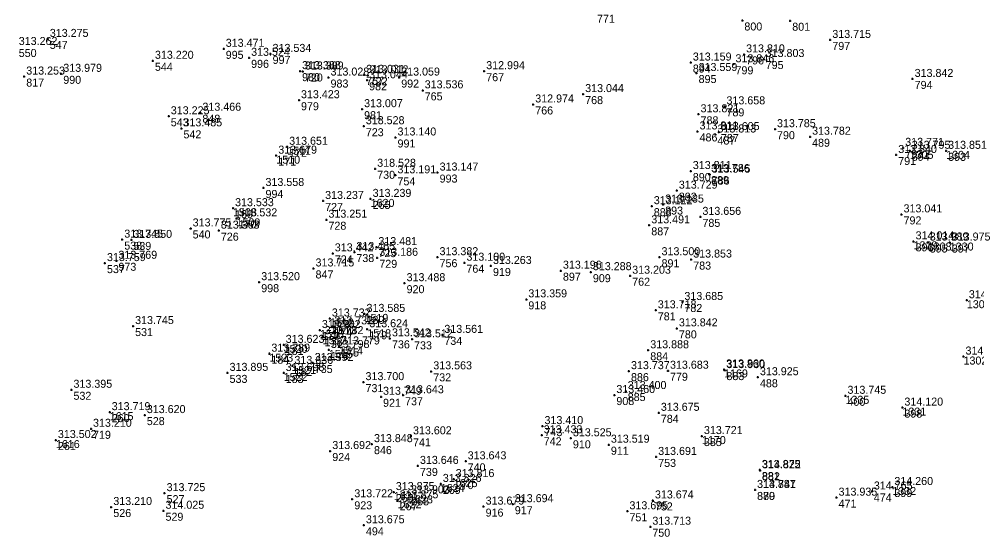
# Model space of a CAD drawing. Extents: x -829398 to -819400, y -1074439 to -1067977.
# Drawn here: x -820774.9 to -820631.3, y -1068849.8 to -1068772.3 of the extents above; entities that cross this region are included whole.
import ezdxf

# ---------------------------------------------------------------- set-up
doc = ezdxf.new("R2010")
doc.units = 0
for name, color, linetype in [('Vrstva 60', 7, 'Continuous'), ('Vrstva 61', 7, 'Continuous'), ('Čísla bodů_doměření_2012', 7, 'Continuous')]:
    doc.layers.add(name, color=color, linetype=linetype)

# ---------------------------------------------------------------- blocks, each defined once
blk = doc.blocks.new('BOD')
at = {"layer": 'Čísla bodů_doměření_2012'}
for p, q in [((-0.15, 0), (0.15, 0)), ((0, -0.15), (0, 0.15))]:
    blk.add_line(p, q, dxfattribs=at)

msp = doc.modelspace()

# ---------------------------------------------------------------- block references
at = {"layer": 'Vrstva 60'}
for p in [(-820666.483, -1068772.447), (-820659.309, -1068772.487), (-820770.567, -1068775.21), (-820653.31, -1068775.363), (-820744.205, -1068776.695), (-820737.182, -1068777.458), (-820754.814, -1068778.487), (-820740.401, -1068778.043), (-820674.207, -1068778.752), (-820666.223, -1068777.529), (-820663.29, -1068778.221), (-820732.767, -1068780.036), (-820732.334, -1068780.096), (-820705.171, -1068780.046), (-820673.343, -1068780.322), (-820667.813, -1068779.011), (-820774.096, -1068780.852), (-820768.548, -1068780.44), (-820728.499, -1068780.998), (-820723.161, -1068780.594), (-820722.721, -1068781.412), (-820722.618, -1068780.668), (-820717.908, -1068781.001), (-820640.969, -1068781.206), (-820714.39, -1068782.916), (-820732.924, -1068784.397), (-820690.342, -1068783.478), (-820723.47, -1068785.737), (-820697.824, -1068785.029), (-820669.166, -1068785.313), (-820752.44, -1068786.801), (-820747.697, -1068786.271), (-820673.048, -1068786.505), (-820750.54, -1068788.61), (-820723.215, -1068788.29), (-820661.594, -1068788.734), (-820718.458, -1068789.976), (-820673.198, -1068789.07), (-820670.515, -1068789.531), (-820670.001, -1068789.165), (-820656.338, -1068789.865), (-820734.698, -1068791.372), (-820734.698, -1068791.372), (-820642.38, -1068791.531), (-820736.327, -1068792.702), (-820736.327, -1068792.702), (-820643.429, -1068792.602), (-820641.408, -1068791.969), (-820641.408, -1068791.969), (-820635.948, -1068791.979), (-820635.948, -1068791.979), (-820721.506, -1068794.669), (-820718.472, -1068795.644), (-820712.152, -1068795.234), (-820674.21, -1068795.009), (-820671.474, -1068795.463), (-820671.384, -1068795.547), (-820738.245, -1068797.541), (-820676.306, -1068797.941), (-820729.31, -1068799.489), (-820722.186, -1068799.179), (-820722.186, -1068799.179), (-820680.058, -1068800.27), (-820678.356, -1068800.029), (-820742.806, -1068800.572), (-820742.806, -1068800.572), (-820672.771, -1068801.873), (-820642.632, -1068801.502), (-820742.287, -1068802.092), (-820742.287, -1068802.092), (-820728.811, -1068802.297), (-820680.433, -1068803.138), (-820749.159, -1068803.606), (-820744.938, -1068803.935), (-820759.405, -1068805.282), (-820758.047, -1068805.326), (-820640.827, -1068805.538), (-820640.827, -1068805.538), (-820638.713, -1068805.714), (-820638.713, -1068805.714), (-820635.405, -1068805.72), (-820635.405, -1068805.72), (-820727.863, -1068807.339), (-820724.629, -1068807.137), (-820721.33, -1068806.404), (-820762, -1068808.798), (-820760.284, -1068808.449), (-820721.189, -1068808.006), (-820712.164, -1068807.914), (-820708.138, -1068808.741), (-820678.896, -1068807.922), (-820674.149, -1068808.269), (-820730.746, -1068809.599), (-820704.158, -1068809.228), (-820693.672, -1068809.937), (-820689.188, -1068810.159), (-820738.885, -1068811.657), (-820717.1, -1068811.808), (-820683.295, -1068810.689), (-820698.857, -1068814.23), (-820675.474, -1068814.626), (-820632.849, -1068814.362), (-820679.46, -1068815.87), (-820728.3, -1068817.093), (-820728.3, -1068817.093), (-820723.104, -1068816.408), (-820723.104, -1068816.408), (-820757.787, -1068818.233), (-820729.798, -1068818.824), (-820729.798, -1068818.824), (-820727.922, -1068818.279), (-820727.922, -1068818.279), (-820722.691, -1068818.71), (-820722.691, -1068818.71), (-820676.296, -1068818.577), (-820729.377, -1068819.745), (-820729.377, -1068819.745), (-820719.292, -1068820.076), (-820715.984, -1068820.22), (-820711.445, -1068819.554), (-820735.22, -1068821.048), (-820735.22, -1068821.048), (-820728.458, -1068821.812), (-820728.458, -1068821.812), (-820726.911, -1068821.292), (-820726.911, -1068821.292), (-820680.586, -1068821.86), (-820737.365, -1068822.368), (-820737.365, -1068822.368), (-820633.343, -1068822.801), (-820733.913, -1068824.2), (-820733.913, -1068824.2), (-820730.861, -1068823.763), (-820669.227, -1068824.731), (-820669.172, -1068824.83), (-820743.629, -1068825.245), (-820735.22, -1068825.263), (-820735.22, -1068825.263), (-820713.103, -1068825.016), (-820683.475, -1068824.986), (-820677.629, -1068824.925), (-820664.152, -1068825.899), (-820723.257, -1068826.635), (-820767.022, -1068827.777), (-820720.633, -1068828.827), (-820717.33, -1068828.6), (-820685.665, -1068828.569), (-820683.963, -1068827.964), (-820651.033, -1068828.679), (-820651.033, -1068828.679), (-820642.501, -1068830.448), (-820642.501, -1068830.448), (-820761.291, -1068831.132), (-820761.291, -1068831.132), (-820756.031, -1068831.572), (-820679.001, -1068831.23), (-820696.436, -1068833.222), (-820764.092, -1068833.623), (-820716.144, -1068834.75), (-820696.556, -1068834.595), (-820672.543, -1068834.713), (-820672.543, -1068834.713), (-820769.355, -1068835.307), (-820769.355, -1068835.307), (-820721.986, -1068835.923), (-820692.183, -1068835.046), (-820686.489, -1068836.006), (-820728.238, -1068836.957), (-820715.101, -1068839.185), (-820707.947, -1068838.495), (-820679.401, -1068837.839), (-820663.869, -1068839.789), (-820663.835, -1068839.853), (-820711.675, -1068841.884), (-820711.675, -1068841.884), (-820709.744, -1068841.161), (-820709.744, -1068841.161), (-820753.063, -1068843.267), (-820718.715, -1068843.107), (-820718.715, -1068843.107), (-820664.584, -1068842.783), (-820664.573, -1068842.792), (-820647.089, -1068843.018), (-820644.009, -1068842.347), (-820644.009, -1068842.347), (-820724.934, -1068844.184), (-820718.144, -1068844.336), (-820718.144, -1068844.336), (-820716.424, -1068843.59), (-820716.424, -1068843.59), (-820700.888, -1068844.918), (-820679.889, -1068844.357), (-820652.368, -1068843.942), (-820761.051, -1068845.342), (-820753.231, -1068845.903), (-820705.258, -1068845.279), (-820683.707, -1068845.98), (-820723.198, -1068848.078), (-820680.274, -1068848.295)]:
    msp.add_blockref('BOD', p, dxfattribs=at)

# ---------------------------------------------------------------- texts
for s, p in [('771', (-820688.269, -1068772.787)), ('800', (-820666.183, -1068773.947)), ('801', (-820659.009, -1068773.987)), ('547', (-820770.267, -1068776.71)), ('797', (-820653.01, -1068776.863)), ('550', (-820774.922, -1068777.919)), ('995', (-820743.905, -1068778.195)), ('544', (-820754.514, -1068779.987)), ('996', (-820740.101, -1068779.543)), ('997', (-820736.882, -1068778.958)), ('796', (-820665.923, -1068779.029)), ('795', (-820662.99, -1068779.721)), ('894', (-820673.907, -1068780.252)), ('799', (-820667.513, -1068780.511)), ('817', (-820773.796, -1068782.352)), ('990', (-820768.248, -1068781.94)), ('980', (-820732.467, -1068781.536)), ('720', (-820732.034, -1068781.596)), ('983', (-820728.199, -1068782.498)), ('757', (-820722.861, -1068782.094)), ('722', (-820722.318, -1068782.168)), ('992', (-820717.608, -1068782.501)), ('767', (-820704.871, -1068781.546)), ('895', (-820673.043, -1068781.822)), ('794', (-820640.669, -1068782.706)), ('982', (-820722.421, -1068782.912)), ('765', (-820714.09, -1068784.416)), ('768', (-820690.042, -1068784.978)), ('979', (-820732.624, -1068785.897)), ('766', (-820697.524, -1068786.529)), ('789', (-820668.866, -1068786.813)), ('543', (-820752.14, -1068788.301)), ('848', (-820747.397, -1068787.771)), ('981', (-820723.17, -1068787.237)), ('788', (-820672.748, -1068788.005)), ('723', (-820722.915, -1068789.79)), ('542', (-820750.24, -1068790.11)), ('991', (-820718.158, -1068791.476)), ('486', (-820672.898, -1068790.57)), ('487', (-820670.215, -1068791.031)), ('787', (-820669.701, -1068790.665)), ('790', (-820661.294, -1068790.234)), ('489', (-820656.038, -1068791.365)), ('1511', (-820734.698, -1068792.572)), ('172', (-820734.398, -1068792.872)), ('1510', (-820736.327, -1068793.902)), ('171', (-820736.027, -1068794.202)), ('791', (-820643.129, -1068794.102)), ('793', (-820642.08, -1068793.031)), ('1305', (-820641.408, -1068793.169)), ('394', (-820641.108, -1068793.469)), ('1304', (-820635.948, -1068793.179)), ('393', (-820635.648, -1068793.479)), ('730', (-820721.206, -1068796.169)), ('754', (-820718.172, -1068797.144)), ('993', (-820711.852, -1068796.734)), ('890', (-820673.91, -1068796.509)), ('889', (-820671.174, -1068796.963)), ('786', (-820671.084, -1068797.047)), ('994', (-820737.945, -1068799.041)), ('892', (-820676.006, -1068799.441)), ('727', (-820729.01, -1068800.989)), ('1620', (-820722.186, -1068800.379)), ('265', (-820721.886, -1068800.679)), ('893', (-820678.056, -1068801.529)), ('1508', (-820742.806, -1068801.772)), ('169', (-820742.506, -1068802.072)), ('888', (-820679.758, -1068801.77)), ('1509', (-820742.287, -1068803.292)), ('170', (-820741.987, -1068803.592)), ('728', (-820728.511, -1068803.797)), ('785', (-820672.471, -1068803.373)), ('792', (-820642.332, -1068803.002)), ('540', (-820748.859, -1068805.106)), ('726', (-820744.638, -1068805.435)), ('887', (-820680.133, -1068804.638)), ('538', (-820759.105, -1068806.782)), ('539', (-820757.747, -1068806.826)), ('1329', (-820640.827, -1068806.738)), ('396', (-820640.527, -1068807.038)), ('1308', (-820638.713, -1068806.914)), ('395', (-820638.413, -1068807.214)), ('1330', (-820635.405, -1068806.92)), ('397', (-820635.105, -1068807.22)), ('738', (-820724.329, -1068808.637)), ('725', (-820721.03, -1068807.904)), ('973', (-820759.984, -1068809.949)), ('724', (-820727.563, -1068808.839)), ('729', (-820720.889, -1068809.506)), ('756', (-820711.864, -1068809.414)), ('891', (-820678.596, -1068809.422)), ('783', (-820673.849, -1068809.769)), ('537', (-820761.7, -1068810.298)), ('847', (-820730.446, -1068811.099)), ('764', (-820707.838, -1068810.241)), ('919', (-820703.858, -1068810.728)), ('897', (-820693.372, -1068811.437)), ('909', (-820688.888, -1068811.659)), ('762', (-820682.995, -1068812.189)), ('998', (-820738.585, -1068813.157)), ('920', (-820716.8, -1068813.308)), ('918', (-820698.557, -1068815.73)), ('1303', (-820632.849, -1068815.562)), ('782', (-820675.174, -1068816.126)), ('1512', (-820728.3, -1068818.293)), ('173', (-820728, -1068818.593)), ('1519', (-820723.104, -1068817.608)), ('180', (-820722.804, -1068817.908)), ('781', (-820679.16, -1068817.37)), ('531', (-820757.487, -1068819.733)), ('1516', (-820729.798, -1068820.024)), ('1513', (-820727.922, -1068819.479)), ('174', (-820727.622, -1068819.779)), ('1518', (-820722.691, -1068819.91)), ('780', (-820675.996, -1068820.077)), ('177', (-820729.498, -1068820.324)), ('1517', (-820729.377, -1068820.945)), ('178', (-820729.077, -1068821.245)), ('179', (-820722.391, -1068820.21)), ('736', (-820718.992, -1068821.576)), ('734', (-820711.145, -1068821.054)), ('1520', (-820735.22, -1068822.248)), ('181', (-820734.92, -1068822.548)), ('1515', (-820728.458, -1068823.012)), ('1514', (-820726.911, -1068822.492)), ('175', (-820726.611, -1068822.792)), ('733', (-820715.684, -1068821.72)), ('1523', (-820737.365, -1068823.568)), ('184', (-820737.065, -1068823.868)), ('176', (-820728.158, -1068823.312)), ('884', (-820680.286, -1068823.36)), ('1302', (-820633.343, -1068824.001)), ('1521', (-820733.913, -1068825.4)), ('182', (-820733.613, -1068825.7)), ('735', (-820730.561, -1068825.263)), ('1169', (-820669.227, -1068825.931)), ('533', (-820743.329, -1068826.745)), ('1522', (-820735.22, -1068826.463)), ('183', (-820734.92, -1068826.763)), ('732', (-820712.803, -1068826.516)), ('886', (-820683.175, -1068826.486)), ('779', (-820677.329, -1068826.425)), ('883', (-820668.872, -1068826.33)), ('731', (-820722.957, -1068828.135)), ('488', (-820663.852, -1068827.399)), ('532', (-820766.722, -1068829.277)), ('737', (-820717.03, -1068830.1)), ('908', (-820685.365, -1068830.069)), ('885', (-820683.663, -1068829.464)), ('1335', (-820651.033, -1068829.879)), ('400', (-820650.733, -1068830.179)), ('921', (-820720.333, -1068830.327)), ('1331', (-820642.501, -1068831.648)), ('1615', (-820761.291, -1068832.332)), ('260', (-820760.991, -1068832.632)), ('528', (-820755.731, -1068833.072)), ('784', (-820678.701, -1068832.73)), ('398', (-820642.201, -1068831.948)), ('719', (-820763.792, -1068835.123)), ('743', (-820696.136, -1068834.722)), ('1170', (-820672.543, -1068835.913)), ('1616', (-820769.355, -1068836.507)), ('261', (-820769.055, -1068836.807)), ('741', (-820715.844, -1068836.25)), ('742', (-820696.256, -1068836.095)), ('910', (-820691.883, -1068836.546)), ('385', (-820672.243, -1068836.213)), ('924', (-820727.938, -1068838.457)), ('846', (-820721.686, -1068837.423)), ('911', (-820686.189, -1068837.506)), ('740', (-820707.647, -1068839.995)), ('753', (-820679.101, -1068839.339)), ('739', (-820714.801, -1068840.685)), ('881', (-820663.569, -1068841.289)), ('882', (-820663.535, -1068841.353)), ('1624', (-820711.675, -1068843.084)), ('1625', (-820709.744, -1068842.361)), ('270', (-820709.444, -1068842.661)), ('1621', (-820718.715, -1068844.307)), ('269', (-820711.375, -1068843.384)), ('879', (-820664.284, -1068844.283)), ('880', (-820664.273, -1068844.292)), ('474', (-820646.789, -1068844.518)), ('1332', (-820644.009, -1068843.547)), ('399', (-820643.709, -1068843.847)), ('527', (-820752.763, -1068844.767)), ('923', (-820724.634, -1068845.684)), ('266', (-820718.415, -1068844.607)), ('1622', (-820718.144, -1068845.536)), ('267', (-820717.844, -1068845.836)), ('1623', (-820716.424, -1068844.79)), ('268', (-820716.124, -1068845.09)), ('752', (-820679.589, -1068845.857)), ('471', (-820652.068, -1068845.442)), ('526', (-820760.751, -1068846.842)), ('529', (-820752.931, -1068847.403)), ('916', (-820704.958, -1068846.779)), ('917', (-820700.588, -1068846.418)), ('751', (-820683.407, -1068847.48)), ('494', (-820722.898, -1068849.578)), ('750', (-820679.974, -1068849.795))]:
    msp.add_text(s, height=1.2, dxfattribs=at).set_placement(p)
at = {"layer": 'Vrstva 61'}
for s, p in [('313.275', (-820770.267, -1068774.91)), ('313.715', (-820653.01, -1068775.063)), ('313.262', (-820774.922, -1068776.119)), ('313.471', (-820743.905, -1068776.395)), ('313.220', (-820754.514, -1068778.187)), ('313.524', (-820740.101, -1068777.743)), ('313.534', (-820736.882, -1068777.158)), ('313.159', (-820673.907, -1068778.452)), ('313.810', (-820665.923, -1068777.229)), ('313.803', (-820662.99, -1068777.921)), ('313.388', (-820732.467, -1068779.736)), ('313.389', (-820732.034, -1068779.796)), ('312.994', (-820704.871, -1068779.746)), ('313.846', (-820667.513, -1068778.711)), ('313.253', (-820773.796, -1068780.552)), ('313.979', (-820768.248, -1068780.14)), ('313.028', (-820728.199, -1068780.698)), ('313.031', (-820722.861, -1068780.294)), ('313.044', (-820722.421, -1068781.112)), ('313.012', (-820722.318, -1068780.368)), ('313.059', (-820717.608, -1068780.701)), ('313.559', (-820673.043, -1068780.022)), ('313.842', (-820640.669, -1068780.906)), ('313.536', (-820714.09, -1068782.616)), ('313.423', (-820732.624, -1068784.097)), ('313.044', (-820690.042, -1068783.178)), ('313.007', (-820723.17, -1068785.437)), ('312.974', (-820697.524, -1068784.729)), ('313.658', (-820668.866, -1068785.013)), ('313.225', (-820752.14, -1068786.501)), ('313.466', (-820747.397, -1068785.971)), ('313.821', (-820672.748, -1068786.205)), ('313.485', (-820750.24, -1068788.31)), ('318.528', (-820722.915, -1068787.99)), ('313.785', (-820661.294, -1068788.434)), ('313.140', (-820718.158, -1068789.676)), ('313.811', (-820672.898, -1068788.77)), ('313.813', (-820670.215, -1068789.231)), ('313.605', (-820669.701, -1068788.865)), ('313.782', (-820656.038, -1068789.565)), ('313.651', (-820734.398, -1068791.072)), ('313.771', (-820642.08, -1068791.231)), ('313.679', (-820736.027, -1068792.402)), ('313.840', (-820643.129, -1068792.302)), ('313.795', (-820641.108, -1068791.669)), ('313.851', (-820635.648, -1068791.679)), ('318.528', (-820721.206, -1068794.369)), ('313.191', (-820718.172, -1068795.344)), ('313.147', (-820711.852, -1068794.934)), ('313.811', (-820673.91, -1068794.709)), ('313.786', (-820671.174, -1068795.163)), ('313.545', (-820671.084, -1068795.247)), ('313.558', (-820737.945, -1068797.241)), ('313.729', (-820676.006, -1068797.641)), ('313.237', (-820729.01, -1068799.189)), ('313.239', (-820721.886, -1068798.879)), ('313.122', (-820679.758, -1068799.97)), ('313.135', (-820678.056, -1068799.729)), ('313.533', (-820742.506, -1068800.272)), ('313.041', (-820642.332, -1068801.202)), ('313.532', (-820741.987, -1068801.792)), ('313.251', (-820728.511, -1068801.997)), ('313.491', (-820680.133, -1068802.838)), ('313.656', (-820672.471, -1068801.573)), ('313.775', (-820748.859, -1068803.306)), ('313.363', (-820744.638, -1068803.635)), ('313.745', (-820759.105, -1068804.982)), ('313.850', (-820757.747, -1068805.026)), ('314.014', (-820640.527, -1068805.238)), ('313.989', (-820638.413, -1068805.414)), ('313.975', (-820635.105, -1068805.42)), ('313.442', (-820727.563, -1068807.039)), ('313.465', (-820724.329, -1068806.837)), ('313.481', (-820721.03, -1068806.104)), ('313.759', (-820761.7, -1068808.498)), ('313.769', (-820759.984, -1068808.149)), ('313.186', (-820720.889, -1068807.706)), ('313.382', (-820711.864, -1068807.614)), ('313.100', (-820707.838, -1068808.441)), ('313.500', (-820678.596, -1068807.622)), ('313.853', (-820673.849, -1068807.969)), ('313.715', (-820730.446, -1068809.299)), ('313.263', (-820703.858, -1068808.928)), ('313.196', (-820693.372, -1068809.637)), ('313.288', (-820688.888, -1068809.859)), ('313.520', (-820738.585, -1068811.357)), ('313.488', (-820716.8, -1068811.508)), ('313.203', (-820682.995, -1068810.389)), ('313.359', (-820698.557, -1068813.93)), ('313.685', (-820675.174, -1068814.326)), ('314.199', (-820632.549, -1068814.062)), ('313.718', (-820679.16, -1068815.57)), ('313.732', (-820728, -1068816.793)), ('313.585', (-820722.804, -1068816.108)), ('313.745', (-820757.487, -1068817.933)), ('313.782', (-820729.498, -1068818.524)), ('313.732', (-820727.622, -1068817.979)), ('313.624', (-820722.391, -1068818.41)), ('313.842', (-820675.996, -1068818.277)), ('313.782', (-820729.077, -1068819.445)), ('313.542', (-820718.992, -1068819.776)), ('313.512', (-820715.684, -1068819.92)), ('313.561', (-820711.145, -1068819.254)), ('313.623', (-820734.92, -1068820.748)), ('313.798', (-820728.158, -1068821.512)), ('313.779', (-820726.611, -1068820.992)), ('313.888', (-820680.286, -1068821.56)), ('313.789', (-820737.065, -1068822.068)), ('314.248', (-820633.043, -1068822.501)), ('313.636', (-820733.613, -1068823.9)), ('313.592', (-820730.561, -1068823.463)), ('313.860', (-820668.927, -1068824.431)), ('313.895', (-820743.329, -1068824.945)), ('313.698', (-820734.92, -1068824.963)), ('313.563', (-820712.803, -1068824.716)), ('313.737', (-820683.175, -1068824.686)), ('313.683', (-820677.329, -1068824.625)), ('313.930', (-820668.872, -1068824.53)), ('313.925', (-820663.852, -1068825.599)), ('313.700', (-820722.957, -1068826.335)), ('313.395', (-820766.722, -1068827.477)), ('313.749', (-820720.333, -1068828.527)), ('313.643', (-820717.03, -1068828.3)), ('313.460', (-820685.365, -1068828.269)), ('313.400', (-820683.663, -1068827.664)), ('313.745', (-820650.733, -1068828.379)), ('314.120', (-820642.201, -1068830.148)), ('313.719', (-820760.991, -1068830.832)), ('313.620', (-820755.731, -1068831.272)), ('313.675', (-820678.701, -1068830.93)), ('313.410', (-820696.136, -1068832.922)), ('313.210', (-820763.792, -1068833.323)), ('313.602', (-820715.844, -1068834.45)), ('313.433', (-820696.256, -1068834.295)), ('313.721', (-820672.243, -1068834.413)), ('313.502', (-820769.055, -1068835.007)), ('313.848', (-820721.686, -1068835.623)), ('313.525', (-820691.883, -1068834.746)), ('313.519', (-820686.189, -1068835.706)), ('313.692', (-820727.938, -1068836.657)), ('313.643', (-820707.647, -1068838.195)), ('313.691', (-820679.101, -1068837.539)), ('313.646', (-820714.801, -1068838.885)), ('313.875', (-820663.569, -1068839.489)), ('314.822', (-820663.535, -1068839.553)), ('313.826', (-820711.375, -1068841.584)), ('313.816', (-820709.444, -1068840.861)), ('313.725', (-820752.763, -1068842.967)), ('313.875', (-820718.415, -1068842.807)), ('314.881', (-820664.284, -1068842.483)), ('313.747', (-820664.273, -1068842.492)), ('314.765', (-820646.789, -1068842.718)), ('314.260', (-820643.709, -1068842.047)), ('313.722', (-820724.634, -1068843.884)), ('313.875', (-820717.844, -1068844.036)), ('313.903', (-820716.124, -1068843.29)), ('313.674', (-820679.589, -1068844.057)), ('313.935', (-820652.068, -1068843.642)), ('313.210', (-820760.751, -1068845.042)), ('314.025', (-820752.931, -1068845.603)), ('313.679', (-820704.958, -1068844.979)), ('313.694', (-820700.588, -1068844.618)), ('313.695', (-820683.407, -1068845.68)), ('313.675', (-820722.898, -1068847.778)), ('313.713', (-820679.974, -1068847.995))]:
    msp.add_text(s, height=1.2, dxfattribs=at).set_placement(p)

doc.saveas('drawing.dxf')
